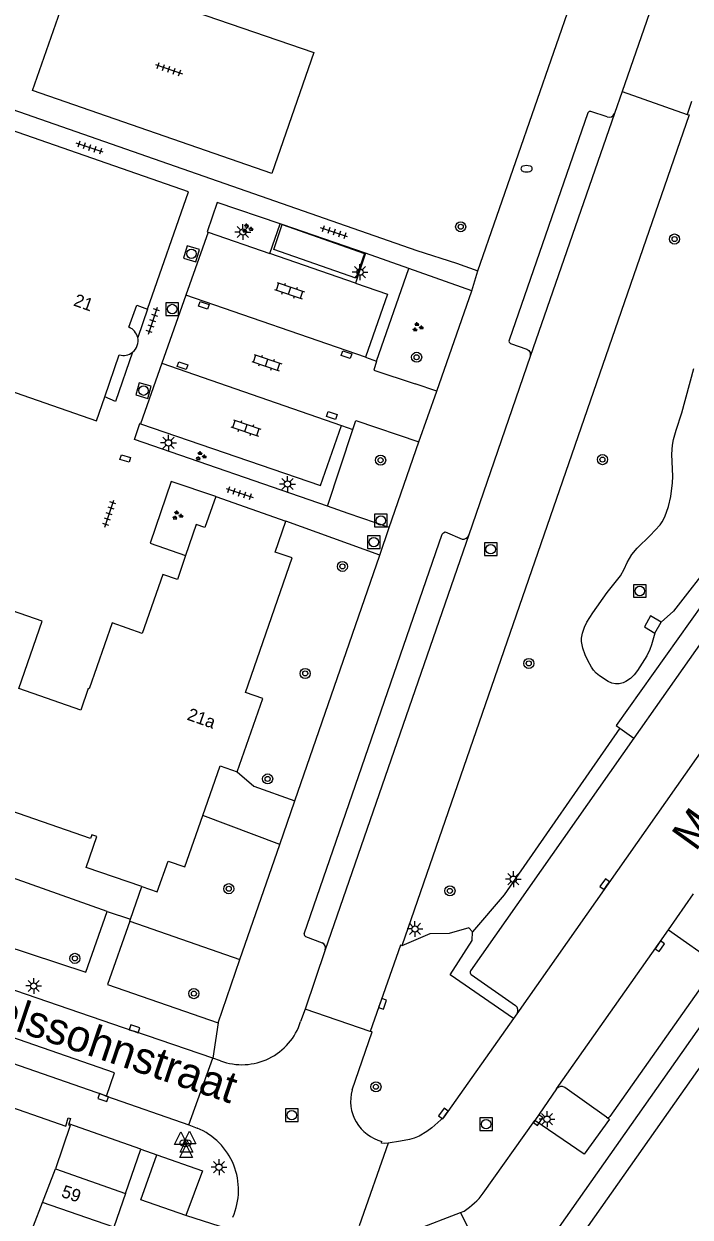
# Model space of a CAD drawing. Extents: x 132999 to 136000, y 398499 to 400501.
# Drawn here: x 133841 to 133893.7, y 399449.1 to 399543.5 of the extents above; entities that cross this region are included whole.
import ezdxf

# ---------------------------------------------------------------- set-up
doc = ezdxf.new("R2010")
doc.units = 0
for name, color, linetype in [('gg-afsc-erfafscheiding', 7, 'Continuous'), ('gg-afsc-haag', 7, 'Continuous'), ('gg-afsc-hekwerk', 7, 'Continuous'), ('gg-anno-huisnummerreeks BGT', 7, 'Continuous'), ('gg-anno-openbare ruimte label', 7, 'Continuous'), ('gg-bbg-bijgebouw', 7, 'Continuous'), ('gg-bbg-hoofdgebouw', 7, 'Continuous'), ('gg-bbg-onder overbouw', 7, 'Continuous'), ('gg-bbg-overig bouwwerk', 7, 'Continuous'), ('gg-bbg-pand overbouw', 7, 'Continuous'), ('gg-bbg-tussenscheiding', 7, 'Continuous'), ('gg-knt-verharding', 7, 'Continuous'), ('gg-knt-verharding nz', 7, 'Continuous'), ('gg-kntw-wadi', 7, 'Continuous'), ('gg-kwrk-uitstroombak niveau min 01', 7, 'Continuous'), ('gt-grn-groengrens', 7, 'Continuous'), ('gt-grn-vlakafsluiter', 7, 'Continuous'), ('gt-grn-weggrens', 7, 'Continuous'), ('gt-symb-boom', 7, 'Continuous'), ('gt-symb-brandkraan', 7, 'Continuous'), ('gt-symb-groenvak', 7, 'Continuous'), ('gt-symb-klinker verharding', 7, 'Continuous'), ('gt-symb-kolk', 7, 'Continuous'), ('gt-symb-kolk center center', 7, 'Continuous'), ('gt-symb-lichtmast', 7, 'Continuous'), ('gt-symb-rioolschacht', 7, 'Continuous'), ('gt-symb-tegel verharding', 7, 'Continuous'), ('gt-symb-waterafsluiter', 7, 'Continuous')]:
    doc.layers.add(name, color=color, linetype=linetype)

# ---------------------------------------------------------------- blocks, each defined once
blk = doc.blocks.new('gt0-BOOM')
at = {"layer": 'gt-symb-boom'}
for radius in [0.4, 0.2]:
    blk.add_circle((0, 0), radius, dxfattribs=at)
blk = doc.blocks.new('gt0-KOLK')
at = {"layer": 'gt-symb-kolk'}
blk.add_lwpolyline([(0, 0), (0.375, 0), (0.375, 0.4), (-0.375, 0.4), (-0.375, 0), (0, 0)], dxfattribs=at)
blk = doc.blocks.new('gt0-LMAST')
at = {"layer": 'gt-symb-lichtmast'}
for p, q in [((-0.182, 0.173), (-0.447, 0.438)), ((-0.005, 0.246), (-0.005, 0.621)), ((0.172, 0.173), (0.437, 0.438)), ((-0.255, -0.004), (-0.63, -0.004)), ((-0.182, -0.181), (-0.447, -0.446)), ((-0.005, -0.254), (-0.005, -0.629)), ((0.437, -0.446), (0.172, -0.181)), ((0.245, -0.004), (0.62, -0.004))]:
    blk.add_line(p, q, dxfattribs=at)
blk.add_circle((-0.005, -0.004), 0.25, dxfattribs=at)
blk = doc.blocks.new('gt0-RS')
at = {"layer": 'gt-symb-rioolschacht'}
blk.add_lwpolyline([(-0.5, -0.5), (0.5, -0.5), (0.5, 0.5), (-0.5, 0.5)], close=True, dxfattribs=at)
blk.add_circle((0, 0), 0.375, dxfattribs=at)
blk = doc.blocks.new('gt0-WAFSL')
at = {"layer": 'gt-symb-waterafsluiter'}
for p, q in [((-0.5, -0.333), (0, 0.667)), ((0, 0.667), (0.5, -0.333)), ((0.5, -0.333), (-0.5, -0.333))]:
    blk.add_line(p, q, dxfattribs=at)
blk = doc.blocks.new('gt0-BR')
at = {"layer": 'gt-symb-brandkraan'}
for centre, radius, start, end in [((-0.244, 0), 0.206, 107.56694, 252.43307), ((0.599, -2.664), 3, 106.89205, 107.56694), ((0, -0.691), 0.938, 73.10799, 106.89205), ((-0.599, -2.664), 3, 72.43309, 73.10799), ((0.244, 0), 0.206, 287.56695, 72.43309), ((0.599, 2.664), 3, 252.43307, 253.10797), ((0, 0.691), 0.938, 253.10797, 286.89206), ((-0.599, 2.664), 3, 286.89206, 287.56695)]:
    blk.add_arc(centre, radius, start, end, dxfattribs=at)
blk = doc.blocks.new('gt0-KOLKCC')
at = {"layer": 'gt-symb-kolk center center'}
blk.add_lwpolyline([(-0.375, 0.2), (0.375, 0.2), (0.375, -0.2), (-0.375, -0.2)], close=True, dxfattribs=at)
blk = doc.blocks.new('gt0-GRVAK')
at = {"layer": 'gt-symb-groenvak'}
for p, q in [((-0.11, 0.189), (-0.228, 0.24)), ((-0.182, 0.153), (0.088, 0.153)), ((-0.091, 0.211), (-0.156, 0.322)), ((-0.047, 0.214), (-0.047, 0.393)), ((-0.004, 0.211), (0.061, 0.322)), ((0.015, 0.189), (0.133, 0.24)), ((0.262, -0.052), (0.197, 0.059)), ((0.305, -0.049), (0.305, 0.13)), ((0.349, -0.052), (0.414, 0.059)), ((-0.245, -0.228), (-0.363, -0.177)), ((-0.318, -0.264), (-0.047, -0.264)), ((-0.226, -0.206), (-0.291, -0.095)), ((-0.183, -0.203), (-0.183, -0.024)), ((-0.139, -0.206), (-0.074, -0.095)), ((-0.12, -0.228), (-0.002, -0.177)), ((0.243, -0.074), (0.125, -0.023)), ((0.17, -0.11), (0.441, -0.11)), ((0.368, -0.074), (0.486, -0.023))]:
    blk.add_line(p, q, dxfattribs=at)
blk = doc.blocks.new('gt0-TEG1')
at = {"layer": 'gt-symb-tegel verharding'}
for p, q in [((-1.125, 0), (1.125, 0)), ((-0.9, -0.25), (-0.9, 0.25)), ((-0.45, -0.25), (-0.45, 0.25)), ((0, -0.25), (0, 0.25)), ((0.45, -0.25), (0.45, 0.25)), ((0.9, -0.25), (0.9, 0.25))]:
    blk.add_line(p, q, dxfattribs=at)
blk = doc.blocks.new('gt0-KL1')
at = {"layer": 'gt-symb-klinker verharding'}
for p, q in [((-1.15, 0.3), (1.15, 0.3)), ((-1, -0.3), (-1, 0.3)), ((-0.5, 0.3), (-0.5, 0.45)), ((0, -0.3), (0, 0.3)), ((0.5, 0.3), (0.5, 0.45)), ((1, -0.3), (1, 0.3)), ((-1.15, -0.3), (1.15, -0.3)), ((-0.5, -0.45), (-0.5, -0.3)), ((0.5, -0.45), (0.5, -0.3))]:
    blk.add_line(p, q, dxfattribs=at)

msp = doc.modelspace()

# ---------------------------------------------------------------- linework, layer by layer
at = {"layer": 'gg-afsc-erfafscheiding'}
msp.add_line((133847.597, 399473.269), (133809.01, 399486.926), dxfattribs=at)
at = {"layer": 'gg-afsc-haag'}
msp.add_lwpolyline([(133888.108, 399487.763), (133878.964, 399474.587), (133876.467, 399471.661)], dxfattribs=at)
at = {"layer": 'gg-afsc-hekwerk'}
msp.add_line((133823.201, 399542.588), (133872.064, 399525.523), dxfattribs=at)
at = {"layer": 'gg-bbg-bijgebouw'}
msp.add_line((133843.49, 399452.93), (133849.024, 399450.982), dxfattribs=at)
msp.add_lwpolyline([(133849.024, 399450.982), (133849.03, 399450.98), (133848.101, 399448.296)], dxfattribs=at)
at = {"layer": 'gg-bbg-hoofdgebouw'}
for points in [[(133850.777, 399520.898), (133854.011, 399530.184), (133822.894, 399540.997), (133816.2, 399521.806), (133821.634, 399519.924), (133822.55, 399522.57), (133833.339, 399518.792), (133832.721, 399516.95), (133846.747, 399512.073), (133847.4, 399513.967)], [(133856.17, 399506.09), (133855.31, 399503.64), (133854.61, 399503.86), (133853.783, 399501.412)], [(133856.17, 399506.09), (133861.72, 399504.14), (133861.713, 399504.119)], [(133851.98, 399499.91), (133850.364, 399495.262), (133847.974, 399496.093), (133846.159, 399490.876), (133846.093, 399490.899), (133845.503, 399489.201), (133840.599, 399490.907), (133842.449, 399496.228), (133817.835, 399504.779), (133815.826, 399499.047)], [(133857.86, 399484.31), (133859.89, 399490.12), (133858.53, 399490.59), (133862.22, 399501.23), (133860.87, 399501.69), (133861.713, 399504.119)], [(133853.783, 399501.412), (133853.14, 399499.51), (133851.98, 399499.91)], [(133846.281, 399479.042), (133810.273, 399491.541), (133813.323, 399500.378), (133813.729, 399500.238), (133813.589, 399499.831), (133815.826, 399499.047)], [(133855.14, 399480.853), (133856.51, 399484.78), (133857.86, 399484.31)], [(133850.316, 399475.238), (133851.54, 399474.82), (133852.4, 399477.26), (133853.73, 399476.81), (133855.14, 399480.853)], [(133850.316, 399475.238), (133845.92, 399476.74), (133846.76, 399479.2), (133846.382, 399479.332), (133846.281, 399479.042)], [(133838.424, 399458.341), (133844.31, 399456.3), (133844.49, 399456.95), (133844.7, 399456.89), (133844.561, 399456.49)], [(133844.561, 399456.49), (133844.53, 399456.4), (133844.67, 399456.35), (133843.49, 399452.93)]]:
    msp.add_lwpolyline(points, dxfattribs=at)
msp.add_arc((133848.875, 399518.394), 1.155, 308.58916, 13.1901, dxfattribs=at)
at = {"layer": 'gg-bbg-onder overbouw'}
for p, q in [((133847.4, 399513.967), (133848.546, 399517.286)), ((133882.64, 399444.16), (133926.33, 399506.25))]:
    msp.add_line(p, q, dxfattribs=at)
msp.add_lwpolyline([(133849.309, 399519.465), (133849.929, 399521.201), (133850.777, 399520.898)], dxfattribs=at)
for centre, radius, start, end in [((133848.877, 399518.397), 1.152, 13.02969, 67.96234), ((133848.874, 399518.394), 1.156, 253.51047, 308.60477)]:
    msp.add_arc(centre, radius, start, end, dxfattribs=at)
at = {"layer": 'gg-bbg-overig bouwwerk'}
msp.add_lwpolyline([(133861.434, 399527.583), (133867.93, 399525.303), (133867.253, 399523.347), (133860.756, 399525.623), (133861.434, 399527.583)], dxfattribs=at)
at = {"layer": 'gg-bbg-pand overbouw'}
msp.add_line((133850.777, 399520.898), (133849.999, 399518.657), dxfattribs=at)
for points in [[(133849.595, 399517.491), (133848.244, 399513.597), (133847.4, 399513.967)], [(133919.67, 399500), (133881.127, 399445.224), (133882.64, 399444.16)]]:
    msp.add_lwpolyline(points, dxfattribs=at)
at = {"layer": 'gg-bbg-tussenscheiding'}
for p, q in [((133842.468, 399450.263), (133843.49, 399452.93)), ((133841.762, 399448.423), (133842.468, 399450.263)), ((133848.101, 399448.296), (133842.468, 399450.263))]:
    msp.add_line(p, q, dxfattribs=at)
at = {"layer": 'gg-knt-verharding'}
for p, q in [((133892.968, 399551.516), (133888.301, 399538.1)), ((133876.882, 399523.917), (133886.349, 399551.162)), ((133888.301, 399538.1), (133887.693, 399536.356)), ((133888.301, 399538.1), (133893.442, 399536.298)), ((133893.785, 399537.318), (133893.442, 399536.298)), ((133885.588, 399536.415), (133879.361, 399518.433)), ((133887.117, 399536.093), (133885.817, 399536.528)), ((133855.563, 399526.988), (133853.81, 399522.008)), ((133855.563, 399526.988), (133860.443, 399525.294)), ((133860.443, 399525.294), (133861.255, 399527.647)), ((133867.209, 399522.96), (133860.443, 399525.294)), ((133868.021, 399525.313), (133867.209, 399522.96)), ((133871.427, 399524.107), (133868.021, 399525.313)), ((133872.064, 399525.523), (133875.2, 399524.519)), ((133876.426, 399522.338), (133871.427, 399524.107)), ((133875.2, 399524.519), (133876.882, 399523.917)), ((133853.81, 399522.008), (133851.913, 399516.617)), ((133873.656, 399514.405), (133876.426, 399522.338)), ((133851.913, 399516.617), (133850.231, 399511.84)), ((133868.002, 399517.098), (133868.886, 399516.772)), ((133881.015, 399517.155), (133876.182, 399503.054)), ((133909.312, 399515.596), (133889.228, 399486.978)), ((133873.656, 399514.405), (133871.926, 399514.985)), ((133872.228, 399510.397), (133873.656, 399514.405)), ((133850.231, 399511.84), (133850.181, 399511.857)), ((133866.124, 399511.706), (133867.006, 399511.387)), ((133869.869, 399503.64), (133872.228, 399510.397)), ((133869.13, 399501.453), (133861.713, 399504.119)), ((133862.412, 399482.016), (133869.13, 399501.453)), ((133889.228, 399486.978), (133876.313, 399468.574)), ((133861.231, 399478.569), (133862.412, 399482.016)), ((133861.231, 399478.569), (133855.14, 399480.853)), ((133858.087, 399469.474), (133861.231, 399478.569)), ((133849.434, 399472.657), (133850.316, 399475.238)), ((133849.378, 399472.493), (133849.434, 399472.657)), ((133847.328, 399458.745), (133809.615, 399471.794)), ((133863.273, 399471.293), (133864.594, 399470.802)), ((133864.833, 399470.243), (133863.237, 399465.555)), ((133856.356, 399464.47), (133858.087, 399469.474)), ((133876.37, 399468.291), (133879.877, 399465.829)), ((133895.812, 399469.107), (133887.332, 399457.052)), ((133863.237, 399465.555), (133862.874, 399464.561)), ((133868.386, 399463.785), (133863.237, 399465.555)), ((133879.986, 399465.184), (133879.715, 399464.801)), ((133855.927, 399461.668), (133849.699, 399463.806)), ((133854.046, 399456.394), (133855.927, 399461.668)), ((133856.55, 399461.464), (133855.927, 399461.668)), ((133883.113, 399459.242), (133881.383, 399456.739)), ((133887.059, 399457.007), (133883.758, 399459.361)), ((133847.328, 399458.745), (133847.546, 399458.669)), ((133847.546, 399458.669), (133854.046, 399456.394)), ((133850.25, 399454.467), (133844.561, 399456.49)), ((133854.046, 399456.394), (133854.69, 399456.149)), ((133877.318, 399450.987), (133881.383, 399456.739)), ((133849.024, 399450.982), (133850.25, 399454.467)), ((133869.797, 399454.951), (133867.515, 399448.415)), ((133850.253, 399450.468), (133851.51, 399454.041)), ((133853.814, 399449.236), (133850.253, 399450.468)), ((133871.954, 399448.092), (133875.532, 399449.476)), ((133875.532, 399449.476), (133875.802, 399449.581)), ((133875.532, 399449.476), (133877.554, 399445.298))]:
    msp.add_line(p, q, dxfattribs=at)
for points in [[(133841.672, 399538.182), (133845.012, 399547.694), (133863.929, 399541.179), (133860.614, 399531.619), (133841.672, 399538.182)], [(133893.442, 399536.298), (133893.59, 399536.253), (133870.886, 399470.552)], [(133861.255, 399527.647), (133856.294, 399529.319), (133855.496, 399527.011), (133855.563, 399526.988)], [(133867.209, 399522.96), (133869.748, 399522.084), (133868.002, 399517.098)], [(133879.481, 399518.191), (133880.751, 399517.727), (133880.91, 399517.629), (133881.016, 399517.479), (133881.015, 399517.155)], [(133868.886, 399516.772), (133868.657, 399516.075), (133871.926, 399514.985)], [(133864.994, 399505.316), (133849.749, 399510.579), (133850.181, 399511.857)], [(133850.231, 399511.84), (133864.452, 399506.943), (133866.124, 399511.706)], [(133867.006, 399511.387), (133867.257, 399512.084), (133872.228, 399510.397)], [(133856.17, 399506.09), (133852.633, 399507.275), (133850.986, 399502.397), (133853.783, 399501.412)], [(133869.869, 399503.64), (133866.651, 399504.744), (133864.994, 399505.316)], [(133863.16, 399471.509), (133874.08, 399503.111), (133874.181, 399503.219), (133874.316, 399503.279), (133875.641, 399502.706)], [(133857.86, 399484.31), (133859.188, 399483.187), (133862.412, 399482.016)], [(133811.453, 399477.059), (133836.006, 399468.506), (133849.699, 399463.806)], [(133834.793, 399471.699), (133834.92, 399472.087), (133845.89, 399468.479), (133847.597, 399473.269)], [(133849.378, 399472.493), (133847.608, 399467.501), (133856.356, 399464.47)], [(133870.886, 399470.552), (133870.769, 399470.6), (133868.386, 399463.785)], [(133879.715, 399464.801), (133874.204, 399457.004), (133873.25, 399456.173), (133872.845, 399455.871), (133872.239, 399455.511), (133871.861, 399455.356), (133871.495, 399455.246), (133870.771, 399455.105), (133869.797, 399454.951)], [(133866.952, 399459.156), (133868.535, 399463.744), (133868.386, 399463.785)], [(133887.059, 399457.007), (133887.291, 399456.841), (133885.305, 399454.07), (133881.383, 399456.739)], [(133869.797, 399454.951), (133869.48, 399454.912), (133869.279, 399454.939), (133869.261, 399454.978), (133869.297, 399455.082)], [(133851.51, 399454.041), (133855.117, 399452.772), (133853.814, 399449.236)]]:
    msp.add_lwpolyline(points, dxfattribs=at)
for centre, radius, start, end in [((133885.772, 399536.331), 0.202, 77.12325, 155.4048), ((133887.272, 399536.515), 0.45, 249.79847, 339.28414), ((133879.544, 399518.373), 0.192, 161.72889, 251.02177), ((133875.686, 399503.231), 0.527, 265.12841, 340.37416), ((133863.37, 399471.482), 0.212, 172.56129, 242.67118), ((133864.354, 399470.369), 0.495, 345.28579, 61.0124), ((133876.504, 399468.465), 0.22, 150.40482, 232.37074), ((133879.603, 399465.451), 0.467, 325.16093, 54.02291), ((133858.247, 399466.004), 4.847, 249.50892, 342.67507), ((133870.132, 399458.274), 3.3, 164.50463, 255.34495), ((133883.503, 399458.936), 0.495, 58.99214, 141.91446), ((133887.169, 399457.193), 0.216, 239.45437, 319.26601), ((133852.665, 399451.247), 5.304, 336.15027, 67.55344), ((133872.351, 399454.822), 6.276, 303.36213, 322.32606)]:
    msp.add_arc(centre, radius, start, end, dxfattribs=at)
at = {"layer": 'gg-knt-verharding nz'}
for p, q in [((133887.693, 399536.356), (133881.015, 399517.155)), ((133861.434, 399527.583), (133861.255, 399527.647)), ((133868.021, 399525.313), (133861.434, 399527.583)), ((133868.002, 399517.098), (133853.81, 399522.008)), ((133851.913, 399516.617), (133866.124, 399511.706)), ((133876.182, 399503.054), (133864.833, 399470.243)), ((133891.953, 399471.821), (133893.948, 399474.655)), ((133883.113, 399459.242), (133891.953, 399471.821)), ((133891.953, 399471.821), (133895.812, 399469.107))]:
    msp.add_line(p, q, dxfattribs=at)
for points in [[(133913.759, 399513.346), (133908.325, 399505.554), (133879.986, 399465.184)], [(133847.546, 399458.669), (133848.16, 399460.516), (133810.264, 399473.654)]]:
    msp.add_lwpolyline(points, dxfattribs=at)
at = {"layer": 'gg-kntw-wadi'}
for points in [[(133890.892, 399495.288), (133890.628, 399494.348), (133890.492, 399493.982), (133890.25, 399493.497), (133889.524, 399492.325), (133889.259, 399491.987), (133888.951, 399491.69), (133888.581, 399491.442), (133888.367, 399491.339), (133888.063, 399491.257), (133887.766, 399491.26), (133887.476, 399491.332), (133887.191, 399491.459), (133886.505, 399491.914), (133886.255, 399492.122), (133886.045, 399492.344), (133885.867, 399492.58), (133885.577, 399493.106), (133885.387, 399493.553), (133885.194, 399494.089), (133885.089, 399494.608), (133885.086, 399494.872), (133885.16, 399495.287), (133885.322, 399495.743), (133885.516, 399496.15), (133885.982, 399496.889), (133887.122, 399498.481), (133888.164, 399499.821), (133888.456, 399500.347), (133888.688, 399500.856), (133889.062, 399501.495), (133889.497, 399501.998), (133890.527, 399503.007), (133891.306, 399503.854), (133891.469, 399504.079), (133891.678, 399504.474), (133891.969, 399505.301), (133892.143, 399506.094), (133892.281, 399507.172), (133892.311, 399507.659), (133892.239, 399509.437), (133892.286, 399510.153), (133892.36, 399510.579), (133892.574, 399511.34), (133893.025, 399512.689), (133893.963, 399516.197)], [(133895.6, 399501.189), (133892.353, 399497.013), (133891.38, 399496.149)]]:
    msp.add_lwpolyline(points, dxfattribs=at)
at = {"layer": 'gg-kwrk-uitstroombak niveau min 01'}
msp.add_line((133890.892, 399495.288), (133891.38, 399496.149), dxfattribs=at)
msp.add_lwpolyline([(133891.38, 399496.149), (133890.53, 399496.635), (133890.053, 399495.767), (133890.892, 399495.288)], dxfattribs=at)
at = {"layer": 'gt-grn-groengrens'}
for p, q in [((133868.886, 399516.772), (133871.427, 399524.107)), ((133864.994, 399505.316), (133867.006, 399511.387)), ((133888.108, 399487.763), (133889.228, 399486.978)), ((133849.378, 399472.493), (133858.087, 399469.474))]:
    msp.add_line(p, q, dxfattribs=at)
for points in [[(133908.309, 399516.758), (133887.832, 399487.981), (133888.108, 399487.763)], [(133876.467, 399471.661), (133876.171, 399471.964), (133874.612, 399471.52), (133873.1, 399471.505), (133870.886, 399470.552)], [(133879.715, 399464.801), (133874.702, 399468.249), (133876.451, 399470.971), (133876.467, 399471.661)]]:
    msp.add_lwpolyline(points, dxfattribs=at)
at = {"layer": 'gt-grn-vlakafsluiter'}
msp.add_line((133847.597, 399473.269), (133849.434, 399472.657), dxfattribs=at)
at = {"layer": 'gt-grn-weggrens'}
for p, q in [((133876.426, 399522.338), (133876.882, 399523.917)), ((133869.13, 399501.453), (133869.869, 399503.64)), ((133856.356, 399464.47), (133855.927, 399461.668)), ((133850.25, 399454.467), (133851.51, 399454.041)), ((133857.179, 399448.158), (133853.814, 399449.236))]:
    msp.add_line(p, q, dxfattribs=at)

# ---------------------------------------------------------------- block references
at = {"layer": 'gt-symb-boom'}
for p in [(133875.533, 399527.412), (133892.442, 399526.441), (133872.052, 399517.093), (133869.204, 399508.954), (133886.743, 399508.999), (133866.183, 399500.555), (133880.918, 399492.885), (133863.242, 399492.093), (133860.274, 399483.752), (133857.197, 399475.071), (133874.688, 399474.9), (133845.038, 399469.561), (133854.44, 399466.774), (133868.837, 399459.408)]:
    msp.add_blockref('gt0-BOOM', p, dxfattribs=at)
at = {"layer": 'gt-symb-brandkraan'}
for p in [(133880.743, 399531.998), (133853.782, 399454.961)]:
    msp.add_blockref('gt0-BR', p, dxfattribs=at)
at = {"layer": 'gt-symb-groenvak'}
for p in [(133858.66, 399527.264), (133872.126, 399519.468), (133854.979, 399509.278), (133853.133, 399504.586)]:
    msp.add_blockref('gt0-GRVAK', p, dxfattribs=at)
at = {"layer": 'gt-symb-klinker verharding'}
for p, rotation in [((133862.008, 399522.359), -18.724868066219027), ((133860.198, 399516.67), -18.724868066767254), ((133858.56, 399511.498), -18.724868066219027)]:
    msp.add_blockref('gt0-KL1', p, dxfattribs=dict(at, rotation=rotation))
at = {"layer": 'gt-symb-kolk'}
for p, rotation in [((133887.088, 399475.317), 54.9266670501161), ((133891.115, 399470.635), -125.08457448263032), ((133869.173, 399466.034), -109.2770978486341), ((133849.683, 399463.802), -18.96025108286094), ((133847.326, 399458.746), 160.94493043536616), ((133874.332, 399457.187), 54.73625612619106), ((133881.495, 399456.897), -125.25249583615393)]:
    msp.add_blockref('gt0-KOLK', p, dxfattribs=dict(at, rotation=rotation))
at = {"layer": 'gt-symb-kolk center center'}
for p, rotation in [((133855.224, 399521.194), -18.906060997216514), ((133866.5, 399517.293), 161.51067367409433), ((133853.548, 399516.422), -18.54366933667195), ((133865.352, 399512.487), 161.76430853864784), ((133849.015, 399509.089), 163.08678229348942)]:
    msp.add_blockref('gt0-KOLKCC', p, dxfattribs=dict(at, rotation=rotation))
at = {"layer": 'gt-symb-lichtmast'}
for p in [(133858.322, 399526.996), (133867.579, 399523.828), (133852.439, 399510.327), (133861.844, 399507.071), (133879.702, 399475.827), (133871.924, 399471.895), (133841.783, 399467.384), (133882.364, 399456.85), (133856.436, 399453.056)]:
    msp.add_blockref('gt0-LMAST', p, dxfattribs=at)
at = {"layer": 'gt-symb-rioolschacht'}
for p, rotation in [((133854.25, 399525.273), -106.91321771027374), ((133850.461, 399514.455), -105.66210634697)]:
    msp.add_blockref('gt0-RS', p, dxfattribs=dict(at, rotation=rotation))
for p in [(133852.734, 399520.902), (133869.225, 399504.183), (133868.662, 399502.476), (133877.906, 399501.917), (133889.694, 399498.611), (133862.18, 399457.165), (133877.543, 399456.453)]:
    msp.add_blockref('gt0-RS', p, dxfattribs=at)
at = {"layer": 'gt-symb-tegel verharding'}
for p, rotation in [((133852.465, 399539.87), -18.851835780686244), ((133846.195, 399533.661), 161.45633066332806), ((133865.528, 399526.975), 161.81873102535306), ((133851.201, 399519.978), 71.58316555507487), ((133858.054, 399506.359), -18.416834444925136), ((133847.753, 399504.721), 71.58316555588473)]:
    msp.add_blockref('gt0-TEG1', p, dxfattribs=dict(at, rotation=rotation))
at = {"layer": 'gt-symb-waterafsluiter'}
for p in [(133853.398, 399455.172), (133853.862, 399454.583), (133854.092, 399455.243), (133853.825, 399454.145)]:
    msp.add_blockref('gt0-WAFSL', p, dxfattribs=at)

# ---------------------------------------------------------------- texts
at = {"layer": 'gg-anno-huisnummerreeks BGT'}
for s, rotation, p in [('21', 340.4, (133844.857, 399521.201)), ('21a', 340.7, (133853.834, 399488.448)), ('59', 340.9, (133843.888, 399450.727))]:
    msp.add_text(s, height=1, rotation=rotation, dxfattribs=at).set_placement(p)
at = {"layer": 'gg-anno-openbare ruimte label'}
for rotation, p in [(54.3, (133894.11, 399477.956)), (341.3, (133830.565, 399467.138))]:
    msp.add_text('Mendelssohnstraat', height=2.5, rotation=rotation, dxfattribs=at).set_placement(p)

doc.saveas('drawing.dxf')
